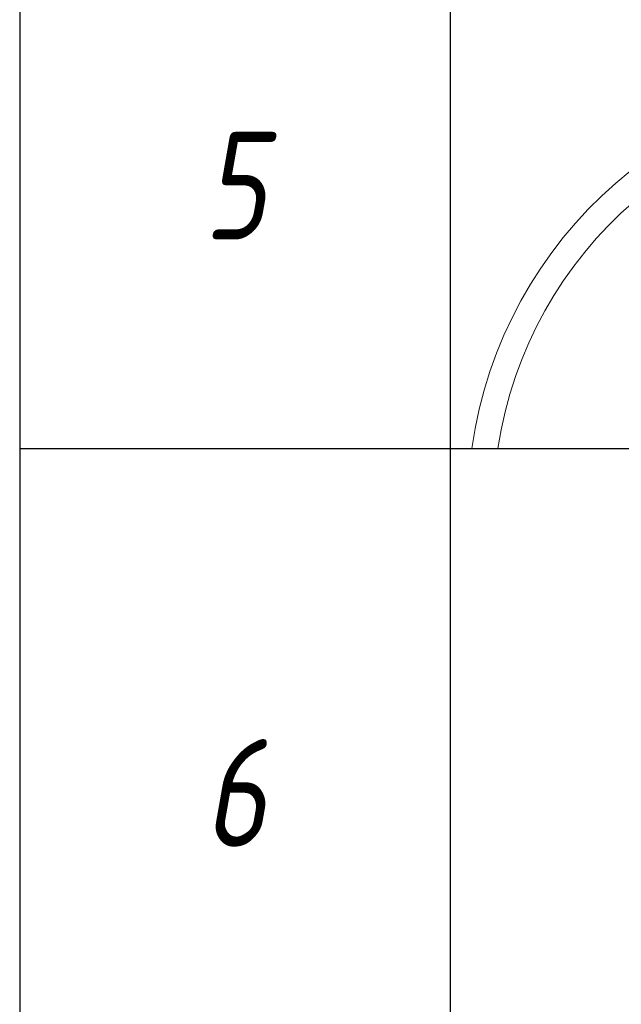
# Model space of a CAD drawing. Header units: millimetres. Extents: x -525784 to 178656, y -69521 to 385150.
# Tile 338 of 389: x -150089 to -148691, y 349329 to 351616. Entities that reach past the tile are written whole.
import ezdxf

# ---------------------------------------------------------------- set-up
doc = ezdxf.new("R2010")
doc.units = ezdxf.units.MM
doc.layers.add('light_pot', color=52, linetype='Continuous', lineweight=15)
doc.styles.add('fl_iso paper', font='isocpeur.ttf', dxfattribs={"width": 0.8, "oblique": 10})

# ---------------------------------------------------------------- blocks, each defined once
blk = doc.blocks.new('*T6186')
at = {"color": 0, "linetype": 'ByBlock', "lineweight": -2, "transparency": 16777216}
for p, q in [((0, 0), (13800, 0)), ((0, 0), (0, -14133.3)), ((1000, 0), (1000, -14133.3)), ((3500, 0), (3500, -14133.3)), ((10500, 0), (10500, -14133.3)), ((12000, 0), (12000, -14133.3)), ((13800, 0), (13800, -14133.3)), ((0, -1500), (13800, -1500)), ((0, -2720.8), (13800, -2720.8)), ((0, -4358.3), (13800, -4358.3)), ((0, -5995.8), (13800, -5995.8)), ((0, -7195.8), (13800, -7195.8)), ((0, -8416.7), (13800, -8416.7)), ((0, -10016.7), (13800, -10016.7)), ((0, -11616.7), (13800, -11616.7)), ((0, -12875), (13800, -12875)), ((0, -14133.3), (13800, -14133.3))]:
    blk.add_line(p, q, dxfattribs=at)
at = {"transparency": 16777216, "style": 'fl_iso paper'}
for s, insert, char_height, width, attachment_point in [('Кол-во, шт.', (11250, -750), 300, 1200, 5), ('{\\H0.9375x;\\C7;Обозначение\\H1.0667x; }', (2250, -750), 320, 2200, 5), ('Прим.', (12900, -750), 300, 1500, 5), ('{\\C7;Поз.}', (500, -750), 300, 700, 5), ('{\\C7;Наименование}', (7000, -750), 300, 6700, 5), ('Точечный встраиваемый светильник диаметром 120мм с рассеяным светом, 10W, 4000К. Степень защиты IP20', (3650, -2110.4), 250, 6700, 4), ('1', (500, -2110.4), 250, 700, 5), ('2', (11250, -2110.4), 250, 1200, 5), ('Светильник подвесной линейный ART-LINE35 S, 12W, LED лента, опаловый рассеиватель, 4000К, белый, >90Ra, ART, выносной блок питаня, 990*35*35мм. Степень защиты IP20', (3650, -3539.6), 250, 6700, 4), ('2', (500, -3539.6), 250, 700, 5), ('32', (11250, -3539.6), 250, 1200, 5), ('Светильник подвесной линейный ART-LINE35 S, 12W, LED лента, опаловый рассеиватель, 4000К, белый, >90Ra, ART, выносной блок питаня, 990*35*35мм. Степень защиты IP20', (3650, -5177.1), 250, 6700, 4), ('3', (500, -5177.1), 250, 700, 5), ('8', (11250, -5177.1), 250, 1200, 5), ('Контурная подсветка потолка светодиодной лентой 24V, 20W, 4000К. Степень защиты IP20', (3650, -6595.8), 250, 6700, 4), ('4', (500, -6595.8), 250, 700, 5), ('{\\A1;22,5', (11250, -6595.8), 250, 1200, 5), ('м.п.', (12900, -6595.8), 250, 1500, 5), ('Встраиваемый гипсовый световой профиль с светодиодной лентой 24V, 20W, 4000К. \\PСтепень защиты IP20', (3650, -7806.2), 250, 6700, 4), ('5', (500, -7806.2), 250, 700, 5), ('{\\A1;16,5', (11250, -7806.2), 250, 1200, 5), ('м.п.', (12900, -7806.2), 250, 1500, 5), ('Эвакуационный указатель аварийный MIZAR 2023-2 LED STANDARD G2, 230В, 2Вт, IP40, \\Pс автономной работой 3 ч', (3650, -9216.7), 250, 6700, 4), ('6', (500, -9216.7), 250, 700, 5), ('6', (11250, -9216.7), 250, 1200, 5), ('Двусторонний световой указатель аварийный MIZAR 2023-2 LED STANDARD G2, 230В, 2Вт, IP40, с автономной работой 3 ч', (3650, -10816.7), 250, 6700, 4), ('7', (500, -10816.7), 250, 700, 5), ('4', (11250, -10816.7), 250, 1200, 5), ('Световой указатель ПК MIZAR 2023-2 LED STANDARD G2, 230В, 2Вт, IP40, \\Pс автономной работой 3 ч', (3650, -12245.8), 250, 6700, 4), ('8', (500, -12245.8), 250, 700, 5), ('4', (11250, -12245.8), 250, 1200, 5), ('Световой указатель "Безопасная зона МГН" MIZAR 2023-2 LED STANDARD G2, 230В, 3Вт, IP40, с автономной работой 3 ч', (3650, -13504.2), 250, 6700, 4), ('9', (500, -13504.2), 250, 700, 5), ('3', (11250, -13504.2), 250, 1200, 5)]:
    blk.add_mtext(s, dxfattribs=dict(at, insert=insert, char_height=char_height, width=width, attachment_point=attachment_point))

msp = doc.modelspace()

# ---------------------------------------------------------------- linework, layer by layer
at = {"layer": 'light_pot'}
for points in [[(-146588.6, 351482), (-148047.7, 351482, 0.374063), (-149038.1, 350620.6)], [(-146588.6, 351422), (-148047.7, 351422, 0.371519), (-148977.5, 350620.6)]]:
    msp.add_lwpolyline(points, format="xyb", dxfattribs=at)

# ---------------------------------------------------------------- block references
msp.add_blockref('*T6186', (-150088.6, 359037.2))

doc.saveas('drawing.dxf')
